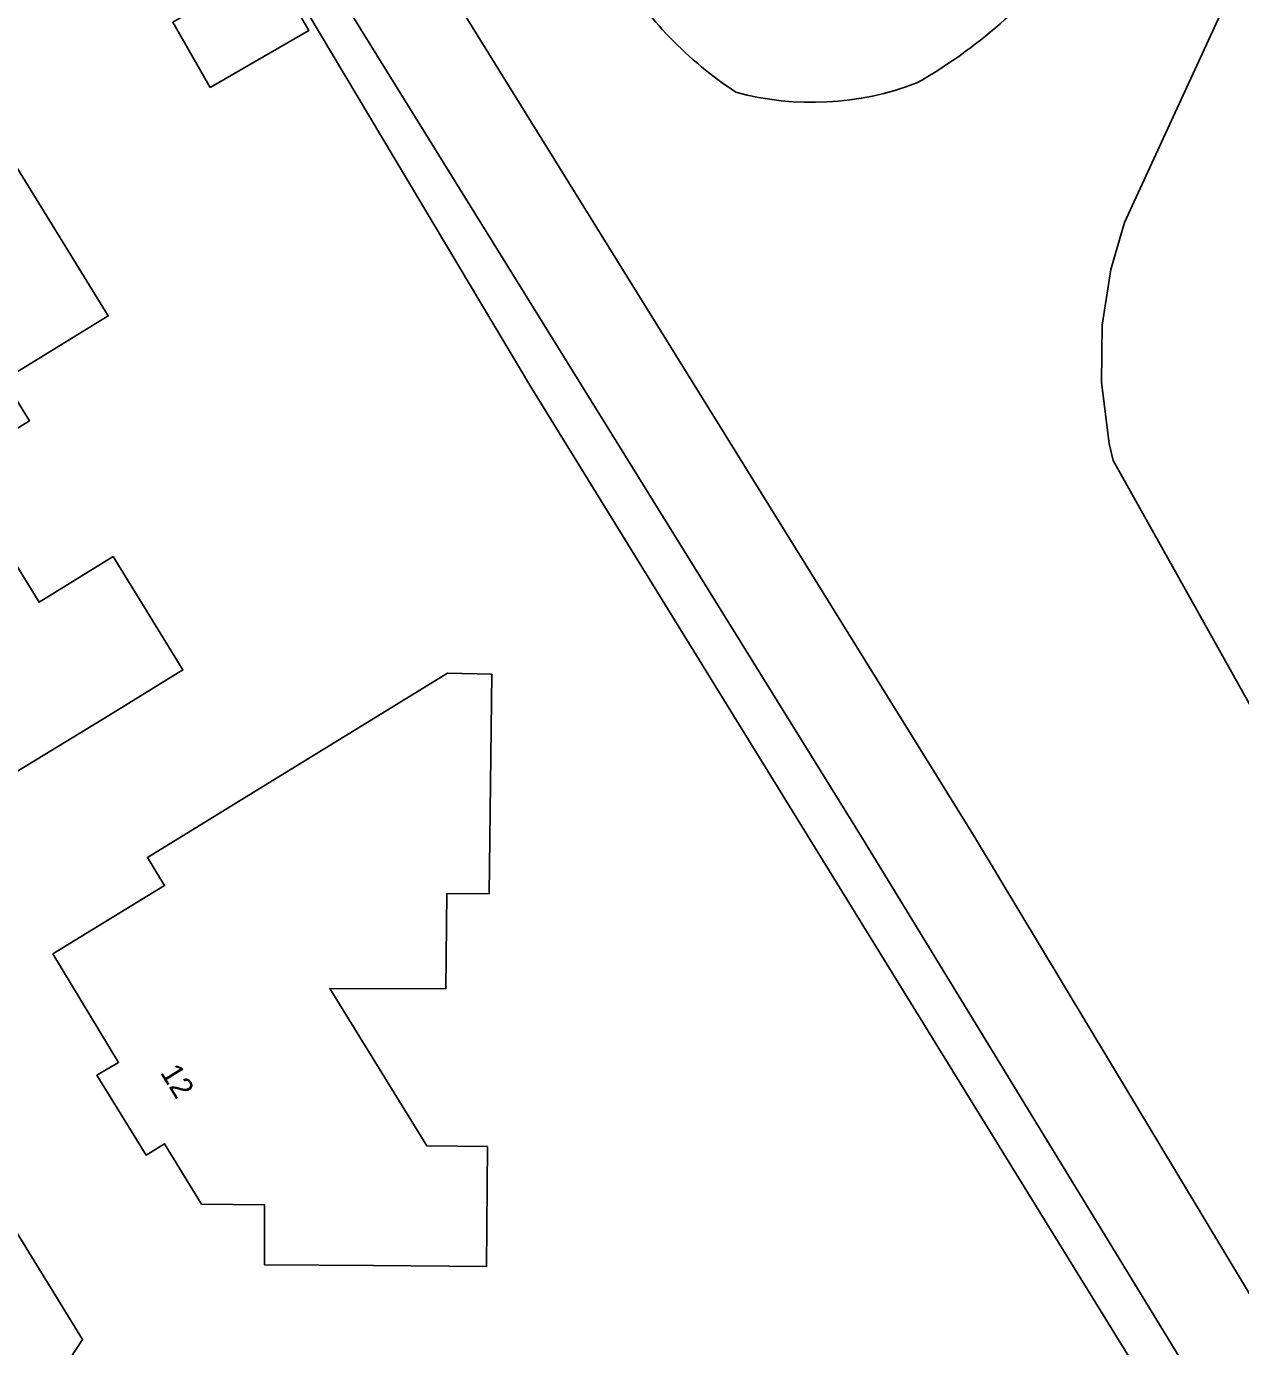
# Model space of a CAD drawing. Extents: x 157320 to 158835, y 386650 to 388491.
# Drawn here: x 158663 to 158718.7, y 387261.3 to 387321.8 of the extents above; entities that cross this region are included whole.
import ezdxf

# ---------------------------------------------------------------- set-up
doc = ezdxf.new("R2010")
doc.units = 0
for name, color, linetype in [('IMGEO_Erf', 7, 'Continuous'), ('IMGEO_Gemengd_bos', 7, 'Continuous'), ('IMGEO_Grasland_overig', 7, 'Continuous'), ('IMGEO_Groenvoorziening', 7, 'Continuous'), ('IMGEO_Pand', 7, 'Continuous'), ('IMGEO_Pand_nummerreeks', 7, 'Continuous')]:
    doc.layers.add(name, color=color, linetype=linetype)

msp = doc.modelspace()

# ---------------------------------------------------------------- linework, layer by layer
at = {"layer": 'IMGEO_Erf'}
for points in [[(158576.133, 387406.768), (158583.128, 387395.434), (158600.442, 387367.498), (158604.57, 387360.706), (158605.493, 387359.197), (158607.057, 387356.64), (158607.168, 387356.712), (158611.142, 387349.961), (158617.891, 387339.001), (158625.408, 387326.752), (158625.612, 387326.877), (158627.79, 387322.88), (158639.943, 387303.118), (158645.195, 387294.618), (158647.066, 387291.591), (158648.182, 387289.785), (158657.362, 387274.93), (158657.425, 387274.828), (158660.362, 387270.075), (158660.979, 387269.077), (158661.814, 387267.725), (158665.609, 387261.584), (158662.503, 387256.838)], [(158713.54, 387260.92), (158686.224, 387305.202), (158673.673, 387326.237)]]:
    msp.add_lwpolyline(points, dxfattribs=at)
for points in [[(158674.26, 387324.614), (158675.982, 387321.627), (158671.463, 387319.022), (158669.741, 387322.009)], [(158649.48, 387304.21), (158654.33, 387307.21), (158652.76, 387309.77), (158657.016, 387312.396), (158662.37, 387315.7), (158666.78, 387308.54), (158662.01, 387305.6), (158663.164, 387303.728), (158659.769, 387301.635), (158663.61, 387295.403), (158667.006, 387297.496), (158670.21, 387292.3), (158666.804, 387290.213), (158662.54, 387287.6), (158660.375, 387291.105), (158656.87, 387288.94), (158653.44, 387294.56), (158654.878, 387295.446), (158656.999, 387296.752), (158655.587, 387299.045), (158653.467, 387297.739)], [(158669.365, 387282.409), (158668.58, 387283.69), (158672.841, 387286.308), (158682.35, 387292.15), (158684.38, 387292.1), (158684.27, 387282.03), (158682.319, 387282.038), (158682.272, 387277.66), (158676.945, 387277.682), (158681.41, 387270.46), (158684.18, 387270.43), (158684.14, 387264.93), (158678.95, 387264.971), (158673.95, 387265.01), (158673.96, 387267.75), (158671.07, 387267.79), (158669.37, 387270.56), (158668.52, 387270.04), (158666.26, 387273.7), (158667.26, 387274.29), (158664.24, 387279.27)]]:
    msp.add_lwpolyline(points, close=True, dxfattribs=at)
at = {"layer": 'IMGEO_Gemengd_bos'}
for points in [[(158638.25, 387399.999), (158639.633, 387403.815), (158666.899, 387437.84), (158663.594, 387443.101), (158650.922, 387461.865), (158648.482, 387465.755), (158639.494, 387480.083), (158634.108, 387488.668), (158608.408, 387529.637), (158601.839, 387500), (158604.208, 387500), (158596.382, 387472.952), (158593.462, 387466.69), (158597.744, 387460.114), (158678.793, 387329.386), (158706.484, 387284.721), (158727.382, 387250), (158738.123, 387232.155)], [(158746.615, 387217.687), (158747.074, 387216.708), (158757.171, 387212.621), (158756.73, 387227.288), (158722.502, 387284.75), (158712.905, 387301.899), (158712.721, 387302.685), (158712.359, 387305.488), (158712.399, 387308.11), (158712.796, 387310.665), (158713.421, 387312.818), (158724.707, 387337.331), (158722.853, 387344.771), (158714.483, 387330.705)], [(158738.123, 387232.155), (158727.382, 387250), (158706.484, 387284.721), (158678.793, 387329.386), (158675.046, 387327.081), (158701.342, 387284.636), (158722.522, 387250), (158733.608, 387231.871)]]:
    msp.add_lwpolyline(points, dxfattribs=at)
for centre, radius, start, end in [((158692.227, 387339.689), 23.552, 299.68002, 322.54752), ((158692.227, 387339.689), 23.552, 299.68002, 322.54752), ((158705.68, 387334.078), 18.311, 211.93591, 236.54847), ((158705.68, 387334.078), 18.311, 211.93591, 236.54847), ((158699.083, 387331.731), 13.395, 254.86473, 291.02321), ((158699.083, 387331.731), 13.395, 254.86473, 291.02321)]:
    msp.add_arc(centre, radius, start, end, dxfattribs=at)
at = {"layer": 'IMGEO_Grasland_overig'}
for points in [[(158743.733, 387311.836), (158733.737, 387330.688), (158723.98, 387346.665), (158722.853, 387344.771), (158724.707, 387337.331), (158713.421, 387312.818), (158712.796, 387310.665), (158712.399, 387308.11), (158712.359, 387305.488), (158712.721, 387302.685), (158712.905, 387301.899), (158722.502, 387284.75), (158756.73, 387227.288), (158757.171, 387212.621), (158747.074, 387216.708), (158753.8, 387202.356), (158754.31, 387202.672), (158758.096, 387195.296), (158754.385, 387192.52), (158748.97, 387199.36), (158752.343, 387201.452), (158745.764, 387212.834)], [(158733.608, 387231.871), (158722.522, 387250), (158701.342, 387284.636), (158675.046, 387327.081), (158673.673, 387326.237), (158686.224, 387305.202), (158713.54, 387260.92), (158732.587, 387229.88), (158706.909, 387218.037), (158707.363, 387217.006), (158722.43, 387224.126), (158724.306, 387225.152), (158725.54, 387225.214), (158729.549, 387227.088), (158733.448, 387229.183)]]:
    msp.add_lwpolyline(points, dxfattribs=at)
at = {"layer": 'IMGEO_Groenvoorziening'}
msp.add_lwpolyline([(158660.808, 387257.747), (158662.503, 387256.838), (158665.609, 387261.584), (158661.814, 387267.725), (158659.946, 387267.521), (158660.108, 387267.261)], dxfattribs=at)
at = {"layer": 'IMGEO_Pand'}
for points in [[(158675.982, 387321.627), (158674.26, 387324.614), (158669.741, 387322.009), (158671.463, 387319.022)], [(158667.006, 387297.496), (158663.61, 387295.403), (158659.769, 387301.635), (158663.164, 387303.728), (158662.01, 387305.6), (158666.78, 387308.54), (158662.37, 387315.7), (158657.016, 387312.396), (158652.76, 387309.77), (158654.33, 387307.21), (158649.48, 387304.21), (158653.467, 387297.739), (158655.587, 387299.045), (158656.999, 387296.752), (158654.878, 387295.446), (158653.44, 387294.56), (158656.87, 387288.94), (158660.375, 387291.105), (158662.54, 387287.6), (158666.804, 387290.213), (158670.21, 387292.3)], [(158684.27, 387282.03), (158684.38, 387292.1), (158682.35, 387292.15), (158672.841, 387286.308), (158668.58, 387283.69), (158669.365, 387282.409), (158664.24, 387279.27), (158667.26, 387274.29), (158666.26, 387273.7), (158668.52, 387270.04), (158669.37, 387270.56), (158671.07, 387267.79), (158673.96, 387267.75), (158673.95, 387265.01), (158678.95, 387264.971), (158684.14, 387264.93), (158684.18, 387270.43), (158681.41, 387270.46), (158676.945, 387277.682), (158682.272, 387277.66), (158682.319, 387282.038)]]:
    msp.add_lwpolyline(points, close=True, dxfattribs=at)

# ---------------------------------------------------------------- texts
at = {"layer": 'IMGEO_Pand_nummerreeks'}
msp.add_text('12', height=1, rotation=301.69581, dxfattribs=at).set_placement((158669.146, 387273.822))

doc.saveas('drawing.dxf')
